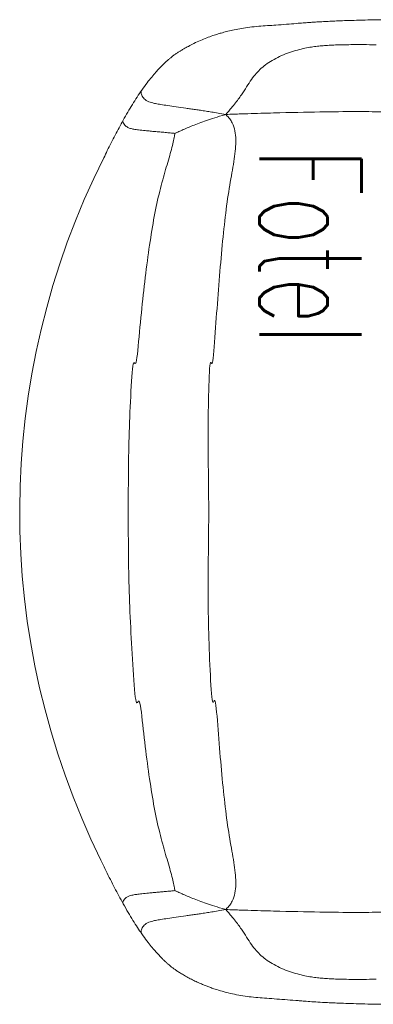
# Model space of a CAD drawing. Header units: millimetres. Extents: x -4835 to 23023, y -15404 to 3906.
# Tile 262 of 409: x 19478 to 19498, y -13571 to -13513. Entities that reach past the tile are written whole.
import ezdxf

# ---------------------------------------------------------------- set-up
doc = ezdxf.new("R2010")
doc.units = ezdxf.units.MM
doc.layers.get('0').update_dxf_attribs({"lineweight": 9})
doc.layers.add('Elementy_POZD_z_poza_umowy- K.kat MW24', color=7, linetype='Continuous', true_color=0xff9429)
doc.styles.add('JACEK_07', font='simplex.shx', dxfattribs={"width": 0.7})

# ---------------------------------------------------------------- blocks, each defined once
blk = doc.blocks.new('*U763')
at = {"linetype": 'Continuous', "lineweight": 15}
blk.add_arc((-0.008, -14.614), 46.386, 243.28113, 296.24313, dxfattribs=at)
for points, knots in [([(-22.268, -19.19), (-22.347, -19.75), (-22.511, -20.902), (-22.664, -22.269), (-22.765, -23.515), (-22.854, -24.882), (-22.949, -26.361), (-23.067, -27.945), (-23.196, -29.606), (-23.321, -31.313), (-23.42, -33.028), (-23.472, -34.708), (-23.503, -36.346), (-23.54, -37.931), (-23.572, -39.475), (-23.591, -40.991), (-23.579, -42.898), (-23.531, -45.165), (-23.483, -46.914), (-23.451, -47.959), (-23.43, -48.517), (-23.416, -48.869)], [0, 0, 0, 0, 1, 2, 3, 4, 5, 6, 7, 8, 9, 10, 11, 12, 13, 14, 15, 16, 16.5, 16.75, 17, 17, 17, 17]), ([(22.268, -19.19), (22.347, -19.75), (22.511, -20.902), (22.664, -22.269), (22.765, -23.515), (22.854, -24.882), (22.949, -26.361), (23.067, -27.945), (23.196, -29.606), (23.321, -31.313), (23.42, -33.028), (23.472, -34.708), (23.503, -36.346), (23.54, -37.931), (23.572, -39.475), (23.591, -40.991), (23.579, -42.898), (23.531, -45.165), (23.483, -46.914), (23.451, -47.959), (23.43, -48.517), (23.416, -48.869)], [0, 0, 0, 0, 1, 2, 3, 4, 5, 6, 7, 8, 9, 10, 11, 12, 13, 14, 15, 16, 16.5, 16.75, 17, 17, 17, 17]), ([(-29, -39.702), (-28.995, -39.966), (-28.986, -40.455), (-28.968, -41.136), (-28.949, -41.717), (-28.931, -42.211), (-28.913, -42.633), (-28.893, -43.03), (-28.873, -43.394), (-28.853, -43.714), (-28.836, -43.952), (-28.822, -44.143), (-28.808, -44.321), (-28.793, -44.508), (-28.767, -44.835), (-28.727, -45.31), (-28.685, -45.881), (-28.647, -46.428), (-28.609, -46.953), (-28.559, -47.47), (-28.49, -47.941), (-28.409, -48.362), (-28.323, -48.732), (-28.24, -49.047), (-28.153, -49.343), (-28.054, -49.651), (-27.93, -49.996), (-27.779, -50.366), (-27.61, -50.725), (-27.44, -51.052), (-27.303, -51.3), (-27.193, -51.487), (-27.104, -51.633), (-27.005, -51.783), (-26.892, -51.941), (-26.773, -52.095), (-26.646, -52.246), (-26.508, -52.4), (-26.34, -52.576), (-26.137, -52.773), (-25.9, -52.992), (-25.619, -53.234), (-25.278, -53.507), (-24.998, -53.707), (-24.851, -53.812)], [0, 0, 0, 0, 0.0312885, 0.0580264, 0.0809339, 0.1006032, 0.1175231, 0.1320687, 0.1493557, 0.1627385, 0.172443, 0.1797448, 0.1875154, 0.1958769, 0.2048284, 0.2322145, 0.2633332, 0.289519, 0.3182081, 0.3507099, 0.3848495, 0.4191104, 0.4515483, 0.4805616, 0.5048615, 0.5346048, 0.5700145, 0.6102406, 0.6529452, 0.6907088, 0.7227115, 0.7394767, 0.755999, 0.7730827, 0.7907976, 0.8099502, 0.8248672, 0.8424098, 0.862523, 0.8851028, 0.9099797, 0.937085, 0.9668185, 1, 1, 1, 1]), ([(-23.416, -48.869), (-23.525, -48.77), (-23.677, -48.635), (-23.927, -48.425), (-24.286, -48.142), (-24.69, -47.857), (-25.162, -47.558), (-25.585, -47.281), (-25.924, -47.004), (-26.211, -46.699), (-26.481, -46.338), (-26.725, -45.925), (-26.939, -45.462), (-27.116, -44.983), (-27.25, -44.521), (-27.346, -44.095), (-27.406, -43.724), (-27.445, -43.382), (-27.476, -43.044), (-27.5, -42.693), (-27.516, -42.311), (-27.526, -41.879), (-27.532, -41.376), (-27.532, -40.77), (-27.527, -40.277), (-27.523, -40)], [0, 0, 0, 0, 0.25, 0.5, 1, 2, 3, 4, 5, 6, 7, 8, 9, 10, 11, 12, 13, 14, 15, 16, 17, 18, 19, 20, 21, 21, 21, 21]), ([(27.523, -40), (27.527, -40.277), (27.532, -40.77), (27.532, -41.376), (27.527, -41.879), (27.516, -42.311), (27.5, -42.693), (27.476, -43.044), (27.445, -43.382), (27.406, -43.724), (27.346, -44.095), (27.25, -44.521), (27.116, -44.983), (26.939, -45.462), (26.725, -45.925), (26.481, -46.338), (26.211, -46.699), (25.924, -47.004), (25.585, -47.281), (25.162, -47.558), (24.69, -47.857), (24.286, -48.142), (23.927, -48.425), (23.677, -48.635), (23.525, -48.77), (23.416, -48.869)], [0, 0, 0, 0, 1, 2, 3, 4, 5, 6, 7, 8, 9, 10, 11, 12, 13, 14, 15, 16, 17, 18, 19, 20, 20.5, 20.75, 21, 21, 21, 21]), ([(24.851, -53.812), (24.993, -53.71), (25.262, -53.519), (25.586, -53.261), (25.848, -53.038), (26.062, -52.844), (26.237, -52.676), (26.381, -52.532), (26.501, -52.406), (26.623, -52.273), (26.742, -52.134), (26.858, -51.986), (26.968, -51.837), (27.081, -51.669), (27.208, -51.465), (27.346, -51.223), (27.49, -50.959), (27.628, -50.687), (27.748, -50.429), (27.851, -50.191), (27.939, -49.967), (28.022, -49.74), (28.122, -49.446), (28.236, -49.07), (28.356, -48.605), (28.459, -48.119), (28.539, -47.631), (28.595, -47.123), (28.636, -46.587), (28.676, -46.022), (28.72, -45.407), (28.763, -44.881), (28.798, -44.45), (28.825, -44.101), (28.856, -43.67), (28.883, -43.219), (28.907, -42.758), (28.928, -42.296), (28.948, -41.767), (28.967, -41.161), (28.986, -40.464), (28.995, -39.967), (29, -39.702)], [0, 0, 0, 0, 0.032059, 0.060161, 0.085054, 0.10708, 0.126226, 0.142346, 0.156428, 0.169516, 0.188022, 0.203974, 0.219152, 0.238072, 0.261659, 0.290109, 0.32277, 0.354053, 0.382911, 0.408527, 0.431123, 0.453671, 0.478255, 0.518461, 0.560347, 0.601066, 0.637845, 0.670763, 0.701924, 0.733106, 0.76373, 0.79383, 0.806007, 0.82116, 0.839438, 0.861055, 0.877606, 0.896194, 0.917209, 0.941134, 0.968519, 1, 1, 1, 1]), ([(23.416, -48.869), (23.316, -48.761), (23.154, -48.623), (22.845, -48.437), (22.294, -48.258), (21.422, -48.263), (20.184, -48.462), (18.71, -48.733), (16.953, -48.954), (14.977, -49.144), (12.843, -49.318), (10.587, -49.486), (11.742, -49.655), (9.32, -49.797), (6.831, -49.885), (4.402, -49.916), (2.155, -49.888), (0, -49.86), (-2.155, -49.888), (-4.402, -49.916), (-6.831, -49.885), (-9.32, -49.797), (-8.242, -49.655), (-10.587, -49.486), (-12.843, -49.318), (-14.977, -49.144), (-16.953, -48.954), (-18.71, -48.733), (-20.184, -48.462), (-21.422, -48.263), (-22.294, -48.258), (-22.845, -48.437), (-23.154, -48.623), (-23.316, -48.761), (-23.416, -48.869)], [0, 0, 0, 0, 0.25, 0.5, 1, 2, 3, 4, 5, 6, 7, 8, 9, 10, 11, 12, 13, 14, 15, 16, 17, 18, 19, 20, 21, 22, 23, 24, 25, 26, 27, 27.5, 27.75, 28, 28, 28, 28]), ([(-23.416, -48.869), (-23.443, -49.02), (-23.492, -49.292), (-23.558, -49.679), (-23.612, -50.022), (-23.662, -50.342), (-23.707, -50.645), (-23.748, -50.933), (-23.802, -51.313), (-23.865, -51.764), (-23.935, -52.257), (-23.996, -52.659), (-24.053, -52.971), (-24.107, -53.206), (-24.164, -53.395), (-24.237, -53.55), (-24.366, -53.702), (-24.51, -53.806), (-24.656, -53.854), (-24.749, -53.856), (-24.814, -53.838), (-24.842, -53.816), (-24.849, -53.81)], [0, 0, 0, 0, 0.084064, 0.152511, 0.214996, 0.273639, 0.329142, 0.38173, 0.431613, 0.537585, 0.627837, 0.70094, 0.757171, 0.79933, 0.830501, 0.863667, 0.890173, 0.938156, 0.959037, 0.977422, 0.994263, 1, 1, 1, 1]), ([(-23.416, -48.869), (-23.34, -49.144), (-23.221, -49.535), (-23.004, -50.176), (-22.754, -50.831), (-22.528, -51.363), (-22.376, -51.703), (-22.318, -51.832), (-22.302, -51.867)], [0, 0, 0, 0, 0.25, 0.5, 1, 1.5, 1.75, 2, 2, 2, 2]), ([(23.416, -48.869), (23.34, -49.144), (23.221, -49.535), (23.004, -50.176), (22.754, -50.831), (22.528, -51.363), (22.376, -51.703), (22.318, -51.832), (22.302, -51.867)], [0, 0, 0, 0, 0.25, 0.5, 1, 1.5, 1.75, 2, 2, 2, 2]), ([(24.849, -53.81), (24.842, -53.816), (24.814, -53.838), (24.749, -53.856), (24.656, -53.854), (24.51, -53.806), (24.366, -53.702), (24.237, -53.55), (24.164, -53.395), (24.107, -53.206), (24.053, -52.971), (23.996, -52.659), (23.935, -52.257), (23.865, -51.764), (23.802, -51.313), (23.748, -50.933), (23.707, -50.645), (23.662, -50.342), (23.612, -50.022), (23.558, -49.679), (23.492, -49.292), (23.443, -49.02), (23.416, -48.869)], [0, 0, 0, 0, 0.005737, 0.022578, 0.040963, 0.061844, 0.109827, 0.136333, 0.169499, 0.20067, 0.242829, 0.29906, 0.372163, 0.462415, 0.568387, 0.61827, 0.670858, 0.726361, 0.785004, 0.847489, 0.915936, 1, 1, 1, 1]), ([(-22.302, -51.867), (-22.309, -51.933), (-22.327, -52.094), (-22.353, -52.36), (-22.381, -52.668), (-22.409, -52.989), (-22.437, -53.303), (-22.469, -53.639), (-22.502, -53.963), (-22.543, -54.254), (-22.587, -54.464), (-22.641, -54.618), (-22.712, -54.728), (-22.798, -54.824), (-22.899, -54.897), (-23.002, -54.935), (-23.053, -54.914), (-23.074, -54.906)], [0, 0, 0, 0, 0.057297, 0.138471, 0.229011, 0.322548, 0.414079, 0.499458, 0.611586, 0.692808, 0.749817, 0.79536, 0.832409, 0.868785, 0.921327, 0.96795, 1, 1, 1, 1]), ([(-22.302, -51.867), (-22.282, -51.868), (-22.208, -51.876), (-22.01, -51.905), (-21.572, -51.998), (-20.767, -52.234), (-19.592, -52.579), (-18.21, -52.928), (-16.621, -53.225), (-14.825, -53.485), (-12.826, -53.725), (-10.636, -53.946), (-8.266, -54.15), (-9.293, -54.329), (-6.792, -54.472), (-4.371, -54.567), (-2.139, -54.604), (0, -54.608), (2.139, -54.604), (4.371, -54.567), (6.792, -54.472), (9.293, -54.329), (11.766, -54.15), (10.636, -53.946), (12.826, -53.725), (14.826, -53.485), (16.621, -53.225), (18.21, -52.928), (19.592, -52.579), (20.767, -52.234), (21.572, -51.998), (22.01, -51.905), (22.208, -51.876), (22.282, -51.868), (22.302, -51.867)], [0, 0, 0, 0, 0.25, 0.5, 1, 2, 3, 4, 5, 6, 7, 8, 9, 10, 11, 12, 13, 14, 15, 16, 17, 18, 19, 20, 21, 22, 23, 24, 25, 26, 27, 27.5, 27.75, 28, 28, 28, 28]), ([(22.302, -51.867), (22.308, -51.924), (22.323, -52.062), (22.346, -52.292), (22.371, -52.562), (22.397, -52.846), (22.422, -53.131), (22.451, -53.451), (22.482, -53.776), (22.518, -54.084), (22.554, -54.308), (22.59, -54.466), (22.635, -54.603), (22.709, -54.73), (22.811, -54.835), (22.913, -54.903), (23.005, -54.934), (23.053, -54.914), (23.074, -54.906)], [0, 0, 0, 0, 0.049263, 0.119341, 0.198186, 0.280939, 0.363686, 0.443378, 0.555491, 0.643477, 0.708488, 0.749756, 0.781714, 0.832264, 0.88058, 0.92671, 0.967832, 1, 1, 1, 1]), ([(-24.851, -53.812), (-24.718, -53.903), (-24.453, -54.083), (-24.014, -54.36), (-23.558, -54.634), (-23.234, -54.818), (-23.074, -54.908)], [0, 0, 0, 0, 0.258925, 0.513069, 0.76057, 1, 1, 1, 1]), ([(23.075, -54.908), (23.25, -54.808), (23.594, -54.613), (24.06, -54.331), (24.481, -54.064), (24.729, -53.895), (24.85, -53.812)], [0, 0, 0, 0, 0.263779, 0.518279, 0.763727, 1, 1, 1, 1]), ([(-23.074, -54.908), (-22.785, -55.065), (-22.215, -55.376), (-21.46, -55.757), (-21.006, -55.978), (-20.863, -56.047)], [0, 0, 0, 0, 0.02065371, 0.0407115, 0.0498569, 0.0498569, 0.0498569, 0.0498569]), ([(20.503, -56.219), (20.722, -56.116), (21.277, -55.848), (22.153, -55.409), (22.765, -55.076), (23.074, -54.908)], [0.94245954, 0.94245954, 0.94245954, 0.94245954, 0.95629135, 0.97793269, 1, 1, 1, 1])]:
    blk.add_open_spline(points, degree=3, knots=knots, dxfattribs=at)
at = {"color": 7, "insert": (-21.416, -46.869), "char_height": 6, "width": 45, "attachment_point": 7, "style": 'JACEK_07'}
blk.add_mtext('\\pxql;{\\W0.6;Fotel}', dxfattribs=at)

msp = doc.modelspace()

# ---------------------------------------------------------------- block references
at = {"layer": 'Elementy_POZD_z_poza_umowy- K.kat MW24', "rotation": 270}
msp.add_blockref('*U763', (19538.5447, -13542.3419), dxfattribs=at)

doc.saveas('drawing.dxf')
